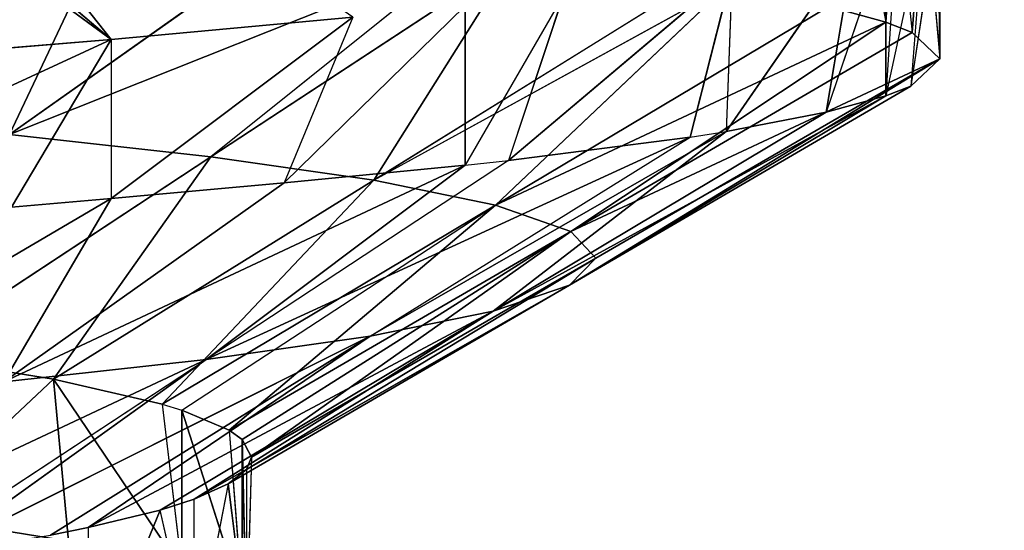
# Model space of a CAD drawing. Extents: x 186 to 416, y 0 to 124.
# Tile 296 of 656: x 247.121 to 247.663, y 119.978 to 120.259. Entities that reach past the tile are written whole.
import ezdxf

# ---------------------------------------------------------------- set-up
doc = ezdxf.new("R2010")
doc.units = 0
doc.header["$LTSCALE"] = 25.4
doc.layers.get('0').update_dxf_attribs({"color": 13, "linetype": 'CONTINUOUS'})

# ---------------------------------------------------------------- blocks, each defined once
blk = doc.blocks.new('PILLS-I-PLAFON-8266-8272_0')
at = {"color": 250}
for p, q in [((62.09378, 52.31308, 4.01343), (61.86353, 52.5449, 4.11979)), ((62.09378, 52.31308, 4.01343), (61.86353, 52.5449, 4.11979)), ((62.09378, 52.31308, 4.01343), (61.9173, 52.49743, 4.02809)), ((62.09378, 52.31308, 4.01343), (61.9173, 52.49743, 4.02809)), ((62.09378, 52.31308, 4.01343), (62.03884, 52.37579, 4.10565)), ((62.03884, 52.37579, 4.10565), (62.09378, 52.31308, 4.10093)), ((61.79632, 52.07808, 3.79546), (62.09378, 52.31308, 4.01343)), ((61.79632, 52.07808, 3.79546), (62.09378, 52.31308, 4.01343)), ((61.83193, 52.0347, 3.79156), (62.09378, 52.31308, 4.01343)), ((61.83193, 52.0347, 3.79156), (62.09378, 52.31308, 4.01343)), ((62.09378, 52.31308, 4.10093), (61.89906, 52.24792, 4.21502)), ((62.09378, 52.31308, 4.10093), (61.89906, 52.24792, 4.21502)), ((61.91073, 51.92588, 3.78245), (62.09378, 52.31308, 4.01343)), ((61.91073, 51.92588, 3.78245), (62.09378, 52.31308, 4.01343)), ((62.09378, 52.31308, 4.10093), (62.03466, 52.08009, 4.20168)), ((62.09378, 52.31308, 4.10093), (62.03466, 52.08009, 4.20168)), ((62.22683, 52.13478, 4.0012), (62.09378, 52.31308, 4.10093)), ((62.22683, 52.13478, 4.0012), (62.09378, 52.31308, 4.01343)), ((62.09378, 52.31308, 4.01343), (62.09378, 52.31308, 4.10093)), ((62.22683, 52.13478, 4.0012), (62.09378, 52.31308, 4.01343)), ((62.09378, 52.31308, 4.10093), (62.18903, 52.1899, 4.09231)), ((62.18903, 52.1899, 4.09231), (62.03466, 52.08009, 4.20168)), ((62.18903, 52.1899, 4.09231), (62.03466, 52.08009, 4.20168)), ((62.22683, 52.13478, 4.0012), (62.18903, 52.1899, 4.09231)), ((62.28875, 52.03464, 3.995), (62.18903, 52.1899, 4.09231)), ((62.18903, 52.1899, 4.09231), (62.28875, 52.03464, 4.0825)), ((62.18903, 52.1899, 4.09231), (62.28875, 52.03464, 4.0825)), ((62.28875, 52.03464, 4.0825), (62.03466, 52.08009, 4.20168)), ((62.03466, 52.08009, 4.20168), (62.14617, 51.9016, 4.18933)), ((62.03466, 52.08009, 4.20168), (62.14617, 51.9016, 4.18933)), ((62.28875, 52.03464, 4.0825), (62.03466, 52.08009, 4.20168)), ((62.28875, 52.03464, 4.0825), (62.14617, 51.9016, 4.18933)), ((62.34278, 51.9344, 3.989), (62.28875, 52.03464, 4.0825)), ((62.28875, 52.03464, 4.0825), (62.31255, 51.9922, 4.07996)), ((62.28875, 52.03464, 3.995), (62.28875, 52.03464, 4.0825)), ((62.31255, 51.9922, 4.07996), (62.14617, 51.9016, 4.18933)), ((62.43576, 51.71725, 3.97601), (62.31255, 51.9922, 4.07996)), ((62.31255, 51.9922, 4.07996), (62.4125, 51.7789, 4.0672)), ((62.43576, 51.71725, 3.97601), (62.31255, 51.9922, 4.07996)), ((62.34278, 51.9344, 3.989), (62.31255, 51.9922, 4.07996)), ((62.31255, 51.9922, 4.07996), (62.4125, 51.7789, 4.0672)), ((62.14617, 51.9016, 4.18933), (61.88876, 51.95824, 4.31006)), ((62.14617, 51.9016, 4.18933), (61.88876, 51.95824, 4.31006)), ((61.9798, 51.81101, 4.29871), (62.14617, 51.9016, 4.18933)), ((61.99671, 51.77908, 4.29634), (62.14617, 51.9016, 4.18933)), ((62.23642, 51.70902, 4.17657), (62.14617, 51.9016, 4.18933)), ((62.14617, 51.9016, 4.18933), (62.4125, 51.7789, 4.0672)), ((62.14617, 51.9016, 4.18933), (62.4125, 51.7789, 4.0672)), ((62.23642, 51.70902, 4.17657), (62.14617, 51.9016, 4.18933)), ((61.99671, 51.77908, 4.29634), (62.23642, 51.70902, 4.17657)), ((61.99671, 51.77908, 4.29634), (62.23642, 51.70902, 4.17657)), ((62.23642, 51.70902, 4.17657), (62.4125, 51.7789, 4.0672)), ((62.4125, 51.7789, 4.0672), (62.4324, 51.72658, 4.06407)), ((62.43576, 51.71725, 3.97601), (62.4125, 51.7789, 4.0672)), ((62.23642, 51.70902, 4.17657), (62.4324, 51.72658, 4.06407)), ((62.30405, 51.50209, 4.16286), (62.4324, 51.72658, 4.06407)), ((62.30405, 51.50209, 4.16286), (62.4324, 51.72658, 4.06407)), ((62.50293, 51.4855, 3.96214), (62.4324, 51.72658, 4.06407)), ((62.4324, 51.72658, 4.06407), (62.48742, 51.5497, 4.05348)), ((62.43576, 51.71725, 3.97601), (62.4324, 51.72658, 4.06407)), ((62.50293, 51.4855, 3.96214), (62.4324, 51.72658, 4.06407)), ((62.4324, 51.72658, 4.06407), (62.48742, 51.5497, 4.05348)), ((62.06033, 51.63914, 4.28595), (62.23642, 51.70902, 4.17657)), ((62.06033, 51.63914, 4.28595), (62.23642, 51.70902, 4.17657)), ((62.23642, 51.70902, 4.17657), (62.08117, 51.5836, 4.28182)), ((62.23642, 51.70902, 4.17657), (62.08117, 51.5836, 4.28182)), ((62.30405, 51.50209, 4.16286), (62.23642, 51.70902, 4.17657)), ((62.30405, 51.50209, 4.16286), (62.23642, 51.70902, 4.17657)), ((62.08117, 51.5836, 4.28182), (62.06033, 51.63914, 4.28595)), ((62.08117, 51.5836, 4.28182), (62.08117, 51.5836, 4.36932)), ((62.08117, 51.5836, 4.36932), (62.12069, 51.45448, 4.27223)), ((62.12069, 51.45448, 4.27223), (62.08117, 51.5836, 4.28182)), ((62.08117, 51.5836, 4.36932), (62.12069, 51.45448, 4.27223)), ((62.30405, 51.50209, 4.16286), (62.08117, 51.5836, 4.28182)), ((62.12069, 51.45448, 4.27223), (62.08117, 51.5836, 4.28182)), ((62.30405, 51.50209, 4.16286), (62.08117, 51.5836, 4.28182)), ((62.30405, 51.50209, 4.16286), (62.48742, 51.5497, 4.05348)), ((62.30405, 51.50209, 4.16286), (62.48742, 51.5497, 4.05348)), ((62.52037, 51.39825, 3.95692), (62.48742, 51.5497, 4.05348)), ((62.48742, 51.5497, 4.05348), (62.52037, 51.39825, 4.04442)), ((62.50293, 51.4855, 3.96214), (62.48742, 51.5497, 4.05348)), ((62.48742, 51.5497, 4.05348), (62.52037, 51.39825, 4.04442)), ((62.12069, 51.45448, 4.27223), (62.30405, 51.50209, 4.16286)), ((62.12069, 51.45448, 4.27223), (62.30405, 51.50209, 4.16286)), ((62.30405, 51.50209, 4.16286), (62.13943, 51.37353, 4.26622)), ((62.30405, 51.50209, 4.16286), (62.13943, 51.37353, 4.26622)), ((62.52037, 51.39825, 4.04442), (62.30405, 51.50209, 4.16286)), ((62.30405, 51.50209, 4.16286), (62.34608, 51.28494, 4.14847)), ((62.30405, 51.50209, 4.16286), (62.34608, 51.28494, 4.14847)), ((62.52037, 51.39825, 4.04442), (62.30405, 51.50209, 4.16286)), ((62.13943, 51.37353, 4.35372), (62.12069, 51.45448, 4.27223)), ((62.13943, 51.37353, 4.26622), (62.12069, 51.45448, 4.27223)), ((62.52037, 51.39825, 4.04442), (62.34608, 51.28494, 4.14847)), ((62.52037, 51.39825, 4.04442), (62.34608, 51.28494, 4.14847)), ((62.54127, 51.2439, 3.94769), (62.52037, 51.39825, 4.04442)), ((62.52584, 51.3656, 3.95497), (62.52037, 51.39825, 4.04442)), ((62.52037, 51.39825, 3.95692), (62.52037, 51.39825, 4.04442)), ((62.52037, 51.39825, 4.04442), (62.53397, 51.30918, 4.03909)), ((62.13943, 51.37353, 4.35372), (62.13943, 51.37353, 4.26622)), ((62.1582, 51.2607, 4.25784), (62.13943, 51.37353, 4.35372)), ((62.34608, 51.28494, 4.14847), (62.13943, 51.37353, 4.26622)), ((62.1582, 51.2607, 4.25784), (62.13943, 51.37353, 4.26622)), ((62.34608, 51.28494, 4.14847), (62.13943, 51.37353, 4.26622)), ((62.53397, 51.30918, 4.03909), (62.34608, 51.28494, 4.14847)), ((62.53397, 51.30918, 4.03909), (62.34608, 51.28494, 4.14847)), ((62.54127, 51.2439, 3.94769), (62.53397, 51.30918, 4.03909)), ((62.54903, 51.1211, 3.94034), (62.53397, 51.30918, 4.03909)), ((62.53397, 51.30918, 4.03909), (62.55, 51.05964, 4.02416)), ((62.53397, 51.30918, 4.03909), (62.55, 51.05964, 4.02416)), ((62.34608, 51.28494, 4.14847), (62.1582, 51.2607, 4.25784)), ((62.34608, 51.28494, 4.14847), (62.1582, 51.2607, 4.25784)), ((62.34608, 51.28494, 4.14847), (62.16825, 51.15433, 4.24994)), ((62.34608, 51.28494, 4.14847), (62.16825, 51.15433, 4.24994)), ((62.36055, 51.06243, 4.13372), (62.34608, 51.28494, 4.14847)), ((62.34608, 51.28494, 4.14847), (62.55, 51.05964, 4.02416)), ((62.34608, 51.28494, 4.14847), (62.55, 51.05964, 4.02416)), ((62.36055, 51.06243, 4.13372), (62.34608, 51.28494, 4.14847)), ((62.1582, 51.2607, 4.25784), (62.16825, 51.15433, 4.33744)), ((62.16825, 51.15433, 4.24994), (62.1582, 51.2607, 4.25784)), ((62.16594, 50.93231, 4.23346), (62.16825, 51.15433, 4.33744)), ((62.16594, 50.93231, 4.23346), (62.16825, 51.15433, 4.33744)), ((62.16825, 51.15433, 4.24994), (62.16825, 51.15433, 4.33744)), ((62.17111, 51.06213, 4.2431), (62.16825, 51.15433, 4.33744)), ((62.36055, 51.06243, 4.13372), (62.16825, 51.15433, 4.24994)), ((62.17111, 51.06213, 4.2431), (62.16825, 51.15433, 4.24994)), ((62.36055, 51.06243, 4.13372), (62.16825, 51.15433, 4.24994)), ((62.54903, 51.1211, 3.94034), (62.55, 51.05964, 4.02416)), ((62.16594, 50.93231, 4.23346), (62.17111, 51.06213, 4.2431)), ((62.16594, 50.93231, 4.23346), (62.17111, 51.06213, 4.2431)), ((62.36055, 51.06243, 4.13372), (62.17111, 51.06213, 4.2431)), ((62.36055, 51.06243, 4.13372), (62.17111, 51.06213, 4.2431)), ((62.34678, 50.83985, 4.11897), (62.17111, 51.06213, 4.2431)), ((62.34678, 50.83985, 4.11897), (62.17111, 51.06213, 4.2431)), ((62.34678, 50.83985, 4.11897), (62.36055, 51.06243, 4.13372)), ((62.34678, 50.83985, 4.11897), (62.36055, 51.06243, 4.13372)), ((62.34678, 50.83985, 4.11897), (62.55, 51.05964, 4.02416)), ((62.34678, 50.83985, 4.11897), (62.55, 51.05964, 4.02416)), ((62.36055, 51.06243, 4.13372), (62.55, 51.05964, 4.02416)), ((62.36055, 51.06243, 4.13372), (62.55, 51.05964, 4.02416)), ((62.55, 51.05964, 4.02416), (62.53474, 50.8162, 4.0096)), ((62.55, 51.05964, 4.02416), (62.53474, 50.8162, 4.0096)), ((62.54125, 50.87514, 3.92562), (62.55, 51.05964, 4.02416)), ((62.54902, 50.99794, 3.93297), (62.55, 51.05964, 4.02416)), ((62.55, 51.05964, 3.93666), (62.55, 51.05964, 4.02416)), ((62.13264, 50.71407, 4.21725), (62.16594, 50.93231, 4.32096)), ((62.13264, 50.71407, 4.21725), (62.16594, 50.93231, 4.32096)), ((62.15882, 50.8635, 4.22835), (62.16594, 50.93231, 4.32096)), ((62.15882, 50.8635, 4.22835), (62.16594, 50.93231, 4.23346)), ((62.16594, 50.93231, 4.23346), (62.16594, 50.93231, 4.32096)), ((62.16594, 50.93231, 4.23346), (62.34678, 50.83985, 4.11897)), ((62.16594, 50.93231, 4.23346), (62.34678, 50.83985, 4.11897)), ((62.54125, 50.87514, 3.92562), (62.53474, 50.8162, 4.0096)), ((62.13264, 50.71407, 4.21725), (62.15882, 50.8635, 4.22835)), ((62.13264, 50.71407, 4.21725), (62.15882, 50.8635, 4.22835)), ((62.30542, 50.6225, 4.10457), (62.15882, 50.8635, 4.22835)), ((62.34678, 50.83985, 4.11897), (62.15882, 50.8635, 4.22835)), ((62.30542, 50.6225, 4.10457), (62.15882, 50.8635, 4.22835)), ((62.34678, 50.83985, 4.11897), (62.15882, 50.8635, 4.22835)), ((62.34678, 50.83985, 4.11897), (62.30542, 50.6225, 4.10457)), ((62.34678, 50.83985, 4.11897), (62.30542, 50.6225, 4.10457)), ((62.52037, 50.72103, 4.0039), (62.34678, 50.83985, 4.11897)), ((62.34678, 50.83985, 4.11897), (62.53474, 50.8162, 4.0096)), ((62.34678, 50.83985, 4.11897), (62.53474, 50.8162, 4.0096)), ((62.52037, 50.72103, 4.0039), (62.34678, 50.83985, 4.11897)), ((62.53474, 50.8162, 4.0096), (62.52037, 50.72103, 4.0039)), ((62.52581, 50.75344, 3.91834), (62.53474, 50.8162, 4.0096)), ((62.52581, 50.75344, 3.91834), (62.52037, 50.72103, 4.0039)), ((62.52037, 50.72103, 4.0039), (62.30542, 50.6225, 4.10457)), ((62.52037, 50.72103, 4.0039), (62.30542, 50.6225, 4.10457)), ((62.52037, 50.72103, 4.0039), (62.48893, 50.57546, 3.9952)), ((62.52037, 50.72103, 4.0039), (62.48893, 50.57546, 3.9952)), ((62.50288, 50.63354, 3.91117), (62.52037, 50.72103, 4.0039)), ((62.52037, 50.72103, 3.9164), (62.52037, 50.72103, 4.0039)), ((62.0621, 50.4846, 4.20021), (62.13264, 50.71407, 4.30475)), ((62.0621, 50.4846, 4.20021), (62.13264, 50.71407, 4.30475)), ((62.12191, 50.66954, 4.21395), (62.13264, 50.71407, 4.21725)), ((62.12191, 50.66954, 4.21395), (62.13264, 50.71407, 4.30475)), ((62.13264, 50.71407, 4.21725), (62.13264, 50.71407, 4.30475)), ((62.13264, 50.71407, 4.21725), (62.30542, 50.6225, 4.10457)), ((62.0621, 50.4846, 4.20021), (62.12191, 50.66954, 4.21395)), ((62.0621, 50.4846, 4.20021), (62.12191, 50.66954, 4.21395)), ((62.12191, 50.66954, 4.21395), (62.30542, 50.6225, 4.10457)), ((62.12191, 50.66954, 4.21395), (62.23839, 50.41526, 4.09084)), ((62.12191, 50.66954, 4.21395), (62.23839, 50.41526, 4.09084)), ((62.23839, 50.41526, 4.09084), (62.30542, 50.6225, 4.10457)), ((62.23839, 50.41526, 4.09084), (62.30542, 50.6225, 4.10457)), ((62.48893, 50.57546, 3.9952), (62.30542, 50.6225, 4.10457)), ((62.30542, 50.6225, 4.10457), (62.4324, 50.3927, 3.98426)), ((62.30542, 50.6225, 4.10457), (62.4324, 50.3927, 3.98426)), ((62.48893, 50.57546, 3.9952), (62.30542, 50.6225, 4.10457)), ((62.0621, 50.4846, 4.20021), (62.07027, 50.50584, 4.28929)), ((62.0621, 50.4846, 4.20021), (62.07027, 50.50584, 4.28929)), ((61.9823, 50.3129, 4.18746), (62.0621, 50.4846, 4.20021)), ((62.0621, 50.4846, 4.20021), (61.9823, 50.3129, 4.27496)), ((62.0621, 50.4846, 4.20021), (61.9823, 50.3129, 4.27496)), ((61.9823, 50.3129, 4.18746), (62.0621, 50.4846, 4.20021)), ((62.23839, 50.41526, 4.09084), (62.0621, 50.4846, 4.20021)), ((62.0621, 50.4846, 4.20021), (62.14867, 50.22228, 4.07805)), ((62.0621, 50.4846, 4.20021), (62.14867, 50.22228, 4.07805)), ((62.23839, 50.41526, 4.09084), (62.0621, 50.4846, 4.20021)), ((62.14867, 50.22228, 4.07805), (62.23839, 50.41526, 4.09084)), ((62.14867, 50.22228, 4.07805), (62.23839, 50.41526, 4.09084)), ((62.31531, 50.13218, 3.96867), (62.23839, 50.41526, 4.09084)), ((62.23839, 50.41526, 4.09084), (62.4324, 50.3927, 3.98426)), ((62.23839, 50.41526, 4.09084), (62.41469, 50.34593, 3.98146)), ((62.31531, 50.13218, 3.96867), (62.23839, 50.41526, 4.09084)), ((61.9823, 50.3129, 4.18746), (62.14867, 50.22228, 4.07805)), ((61.9823, 50.3129, 4.18746), (62.14867, 50.22228, 4.07805)), ((62.03773, 50.04353, 4.06571), (62.14867, 50.22228, 4.07805)), ((62.03773, 50.04353, 4.06571), (62.14867, 50.22228, 4.07805)), ((62.28875, 50.08464, 3.96583), (62.14867, 50.22228, 4.07805)), ((62.31531, 50.13218, 3.96867), (62.14867, 50.22228, 4.07805)), ((62.28875, 50.08464, 3.96583), (62.03773, 50.04353, 4.06571)), ((62.28875, 50.08464, 3.96583), (62.03773, 50.04353, 4.06571)), ((62.09378, 49.8062, 3.9474), (62.03773, 50.04353, 4.06571)), ((62.19244, 49.93419, 3.95634), (62.03773, 50.04353, 4.06571)), ((62.09378, 49.8062, 3.9474), (62.03773, 50.04353, 4.06571)), ((62.19244, 49.93419, 3.95634), (62.03773, 50.04353, 4.06571))]:
    blk.add_line(p, q, dxfattribs=at)
mesh = blk.add_polyface(dxfattribs=at)
corners = [(61.86353, 52.5449, 4.11979), (62.03884, 52.37579, 4.10565), (62.09378, 52.31308, 4.01343)]
mesh.append_faces([[corners[k] for k in face] for face in [(0, 1, 2)]], dxfattribs={"color": 250})
mesh = blk.add_polyface(dxfattribs=at)
corners = [(61.86353, 52.5449, 4.11979), (62.09378, 52.31308, 4.01343), (61.9173, 52.49743, 4.02809)]
mesh.append_faces([[corners[k] for k in face] for face in [(0, 1, 2)]], dxfattribs={"color": 250})
mesh = blk.add_polyface(dxfattribs=at)
corners = [(62.09378, 52.31308, 4.01343), (61.79632, 52.07808, 3.79546), (61.9173, 52.49743, 4.02809)]
mesh.append_faces([[corners[k] for k in face] for face in [(0, 1, 2)]], dxfattribs={"color": 250})
mesh = blk.add_polyface(dxfattribs=at)
corners = [(62.09378, 52.31308, 4.10093), (62.03884, 52.37579, 4.10565), (61.89906, 52.24792, 4.21502)]
mesh.append_faces([[corners[k] for k in face] for face in [(0, 1, 2)]], dxfattribs={"color": 250})
mesh = blk.add_polyface(dxfattribs=at)
corners = [(62.09378, 52.31308, 4.01343), (61.83193, 52.0347, 3.79156), (61.79632, 52.07808, 3.79546)]
mesh.append_faces([[corners[k] for k in face] for face in [(0, 1, 2)]], dxfattribs={"color": 250})
mesh = blk.add_polyface(dxfattribs=at)
corners = [(62.09378, 52.31308, 4.01343), (61.91073, 51.92588, 3.78245), (61.83193, 52.0347, 3.79156)]
mesh.append_faces([[corners[k] for k in face] for face in [(0, 1, 2)]], dxfattribs={"color": 250})
mesh = blk.add_polyface(dxfattribs=at)
corners = [(62.09378, 52.31308, 4.10093), (61.89906, 52.24792, 4.21502), (62.03466, 52.08009, 4.20168)]
mesh.append_faces([[corners[k] for k in face] for face in [(0, 1, 2)]], dxfattribs={"color": 250})
mesh = blk.add_polyface(dxfattribs=at)
corners = [(62.22683, 52.13478, 4.0012), (61.91073, 51.92588, 3.78245), (62.09378, 52.31308, 4.01343)]
mesh.append_faces([[corners[k] for k in face] for face in [(0, 1, 2)]], dxfattribs={"color": 250})
mesh = blk.add_polyface(dxfattribs=at)
corners = [(62.18903, 52.1899, 4.09231), (62.09378, 52.31308, 4.10093), (62.03466, 52.08009, 4.20168)]
mesh.append_faces([[corners[k] for k in face] for face in [(0, 1, 2)]], dxfattribs={"color": 250})
mesh = blk.add_polyface(dxfattribs=at)
corners = [(62.09378, 52.31308, 4.10093), (62.22683, 52.13478, 4.0012), (62.09378, 52.31308, 4.01343)]
mesh.append_faces([[corners[k] for k in face] for face in [(0, 1, 2)]], dxfattribs={"color": 250})
mesh = blk.add_polyface(dxfattribs=at)
corners = [(62.28875, 52.03464, 4.0825), (62.18903, 52.1899, 4.09231), (62.03466, 52.08009, 4.20168)]
mesh.append_faces([[corners[k] for k in face] for face in [(0, 1, 2)]], dxfattribs={"color": 250})
mesh = blk.add_polyface(dxfattribs=at)
corners = [(62.18903, 52.1899, 4.09231), (62.28875, 52.03464, 4.0825), (62.28875, 52.03464, 3.995)]
mesh.append_faces([[corners[k] for k in face] for face in [(0, 1, 2)]], dxfattribs={"color": 250})
mesh = blk.add_polyface(dxfattribs=at)
corners = [(62.14617, 51.9016, 4.18933), (62.03466, 52.08009, 4.20168), (61.88876, 51.95824, 4.31006)]
mesh.append_faces([[corners[k] for k in face] for face in [(0, 1, 2)]], dxfattribs={"color": 250})
mesh = blk.add_polyface(dxfattribs=at)
corners = [(62.28875, 52.03464, 4.0825), (62.03466, 52.08009, 4.20168), (62.14617, 51.9016, 4.18933)]
mesh.append_faces([[corners[k] for k in face] for face in [(0, 1, 2)]], dxfattribs={"color": 250})
mesh = blk.add_polyface(dxfattribs=at)
corners = [(62.4125, 51.7789, 4.0672), (62.31255, 51.9922, 4.07996), (62.14617, 51.9016, 4.18933)]
mesh.append_faces([[corners[k] for k in face] for face in [(0, 1, 2)]], dxfattribs={"color": 250})
mesh = blk.add_polyface(dxfattribs=at)
corners = [(62.31255, 51.9922, 4.07996), (62.4125, 51.7789, 4.0672), (62.43576, 51.71725, 3.97601)]
mesh.append_faces([[corners[k] for k in face] for face in [(0, 1, 2)]], dxfattribs={"color": 250})
mesh = blk.add_polyface(dxfattribs=at)
corners = [(62.31255, 51.9922, 4.07996), (62.43576, 51.71725, 3.97601), (62.34278, 51.9344, 3.989)]
mesh.append_faces([[corners[k] for k in face] for face in [(0, 1, 2)]], dxfattribs={"color": 250})
mesh = blk.add_polyface(dxfattribs=at)
corners = [(62.14617, 51.9016, 4.18933), (61.88876, 51.95824, 4.31006), (61.9798, 51.81101, 4.29871)]
mesh.append_faces([[corners[k] for k in face] for face in [(0, 1, 2)]], dxfattribs={"color": 250})
mesh = blk.add_polyface(dxfattribs=at)
corners = [(62.23642, 51.70902, 4.17657), (62.14617, 51.9016, 4.18933), (61.99671, 51.77908, 4.29634)]
mesh.append_faces([[corners[k] for k in face] for face in [(0, 1, 2)]], dxfattribs={"color": 250})
mesh = blk.add_polyface(dxfattribs=at)
corners = [(62.4125, 51.7789, 4.0672), (62.14617, 51.9016, 4.18933), (62.23642, 51.70902, 4.17657)]
mesh.append_faces([[corners[k] for k in face] for face in [(0, 1, 2)]], dxfattribs={"color": 250})
mesh = blk.add_polyface(dxfattribs=at)
corners = [(62.23642, 51.70902, 4.17657), (61.99671, 51.77908, 4.29634), (62.06033, 51.63914, 4.28595)]
mesh.append_faces([[corners[k] for k in face] for face in [(0, 1, 2)]], dxfattribs={"color": 250})
mesh = blk.add_polyface(dxfattribs=at)
corners = [(62.4324, 51.72658, 4.06407), (62.23642, 51.70902, 4.17657), (62.30405, 51.50209, 4.16286)]
mesh.append_faces([[corners[k] for k in face] for face in [(0, 1, 2)]], dxfattribs={"color": 250})
mesh = blk.add_polyface(dxfattribs=at)
corners = [(62.48742, 51.5497, 4.05348), (62.4324, 51.72658, 4.06407), (62.30405, 51.50209, 4.16286)]
mesh.append_faces([[corners[k] for k in face] for face in [(0, 1, 2)]], dxfattribs={"color": 250})
mesh = blk.add_polyface(dxfattribs=at)
corners = [(62.4324, 51.72658, 4.06407), (62.48742, 51.5497, 4.05348), (62.50293, 51.4855, 3.96214)]
mesh.append_faces([[corners[k] for k in face] for face in [(0, 1, 2)]], dxfattribs={"color": 250})
mesh = blk.add_polyface(dxfattribs=at)
corners = [(62.4324, 51.72658, 4.06407), (62.50293, 51.4855, 3.96214), (62.43576, 51.71725, 3.97601)]
mesh.append_faces([[corners[k] for k in face] for face in [(0, 1, 2)]], dxfattribs={"color": 250})
mesh = blk.add_polyface(dxfattribs=at)
corners = [(62.23642, 51.70902, 4.17657), (62.06033, 51.63914, 4.28595), (62.08117, 51.5836, 4.28182)]
mesh.append_faces([[corners[k] for k in face] for face in [(0, 1, 2)]], dxfattribs={"color": 250})
mesh = blk.add_polyface(dxfattribs=at)
corners = [(62.30405, 51.50209, 4.16286), (62.23642, 51.70902, 4.17657), (62.08117, 51.5836, 4.28182)]
mesh.append_faces([[corners[k] for k in face] for face in [(0, 1, 2)]], dxfattribs={"color": 250})
mesh = blk.add_polyface(dxfattribs=at)
corners = [(62.08117, 51.5836, 4.36932), (62.12069, 51.45448, 4.27223), (62.08117, 51.5836, 4.28182)]
mesh.append_faces([[corners[k] for k in face] for face in [(0, 1, 2)]], dxfattribs={"color": 250})
mesh = blk.add_polyface(dxfattribs=at)
corners = [(62.08117, 51.5836, 4.36932), (62.13943, 51.37353, 4.35372), (62.12069, 51.45448, 4.27223)]
mesh.append_faces([[corners[k] for k in face] for face in [(0, 1, 2)]], dxfattribs={"color": 250})
mesh = blk.add_polyface(dxfattribs=at)
corners = [(62.30405, 51.50209, 4.16286), (62.08117, 51.5836, 4.28182), (62.12069, 51.45448, 4.27223)]
mesh.append_faces([[corners[k] for k in face] for face in [(0, 1, 2)]], dxfattribs={"color": 250})
mesh = blk.add_polyface(dxfattribs=at)
corners = [(62.52037, 51.39825, 4.04442), (62.48742, 51.5497, 4.05348), (62.30405, 51.50209, 4.16286)]
mesh.append_faces([[corners[k] for k in face] for face in [(0, 1, 2)]], dxfattribs={"color": 250})
mesh = blk.add_polyface(dxfattribs=at)
corners = [(62.48742, 51.5497, 4.05348), (62.52037, 51.39825, 4.04442), (62.52037, 51.39825, 3.95692)]
mesh.append_faces([[corners[k] for k in face] for face in [(0, 1, 2)]], dxfattribs={"color": 250})
mesh = blk.add_polyface(dxfattribs=at)
corners = [(62.30405, 51.50209, 4.16286), (62.12069, 51.45448, 4.27223), (62.13943, 51.37353, 4.26622)]
mesh.append_faces([[corners[k] for k in face] for face in [(0, 1, 2)]], dxfattribs={"color": 250})
mesh = blk.add_polyface(dxfattribs=at)
corners = [(62.34608, 51.28494, 4.14847), (62.30405, 51.50209, 4.16286), (62.13943, 51.37353, 4.26622)]
mesh.append_faces([[corners[k] for k in face] for face in [(0, 1, 2)]], dxfattribs={"color": 250})
mesh = blk.add_polyface(dxfattribs=at)
corners = [(62.52037, 51.39825, 4.04442), (62.30405, 51.50209, 4.16286), (62.34608, 51.28494, 4.14847)]
mesh.append_faces([[corners[k] for k in face] for face in [(0, 1, 2)]], dxfattribs={"color": 250})
mesh = blk.add_polyface(dxfattribs=at)
corners = [(62.53397, 51.30918, 4.03909), (62.52037, 51.39825, 4.04442), (62.34608, 51.28494, 4.14847)]
mesh.append_faces([[corners[k] for k in face] for face in [(0, 1, 2)]], dxfattribs={"color": 250})
mesh = blk.add_polyface(dxfattribs=at)
corners = [(62.13943, 51.37353, 4.35372), (62.16825, 51.15433, 4.33744), (62.1582, 51.2607, 4.25784)]
mesh.append_faces([[corners[k] for k in face] for face in [(0, 1, 2)]], dxfattribs={"color": 250})
mesh = blk.add_polyface(dxfattribs=at)
corners = [(62.34608, 51.28494, 4.14847), (62.13943, 51.37353, 4.26622), (62.1582, 51.2607, 4.25784)]
mesh.append_faces([[corners[k] for k in face] for face in [(0, 1, 2)]], dxfattribs={"color": 250})
mesh = blk.add_polyface(dxfattribs=at)
corners = [(62.55, 51.05964, 4.02416), (62.53397, 51.30918, 4.03909), (62.34608, 51.28494, 4.14847)]
mesh.append_faces([[corners[k] for k in face] for face in [(0, 1, 2)]], dxfattribs={"color": 250})
mesh = blk.add_polyface(dxfattribs=at)
corners = [(62.53397, 51.30918, 4.03909), (62.55, 51.05964, 4.02416), (62.54903, 51.1211, 3.94034)]
mesh.append_faces([[corners[k] for k in face] for face in [(0, 1, 2)]], dxfattribs={"color": 250})
mesh = blk.add_polyface(dxfattribs=at)
corners = [(62.34608, 51.28494, 4.14847), (62.1582, 51.2607, 4.25784), (62.16825, 51.15433, 4.24994)]
mesh.append_faces([[corners[k] for k in face] for face in [(0, 1, 2)]], dxfattribs={"color": 250})
mesh = blk.add_polyface(dxfattribs=at)
corners = [(62.36055, 51.06243, 4.13372), (62.34608, 51.28494, 4.14847), (62.16825, 51.15433, 4.24994)]
mesh.append_faces([[corners[k] for k in face] for face in [(0, 1, 2)]], dxfattribs={"color": 250})
mesh = blk.add_polyface(dxfattribs=at)
corners = [(62.55, 51.05964, 4.02416), (62.34608, 51.28494, 4.14847), (62.36055, 51.06243, 4.13372)]
mesh.append_faces([[corners[k] for k in face] for face in [(0, 1, 2)]], dxfattribs={"color": 250})
mesh = blk.add_polyface(dxfattribs=at)
corners = [(62.16825, 51.15433, 4.33744), (62.16594, 50.93231, 4.32096), (62.16594, 50.93231, 4.23346)]
mesh.append_faces([[corners[k] for k in face] for face in [(0, 1, 2)]], dxfattribs={"color": 250})
mesh = blk.add_polyface(dxfattribs=at)
corners = [(62.16825, 51.15433, 4.33744), (62.16594, 50.93231, 4.23346), (62.17111, 51.06213, 4.2431)]
mesh.append_faces([[corners[k] for k in face] for face in [(0, 1, 2)]], dxfattribs={"color": 250})
mesh = blk.add_polyface(dxfattribs=at)
corners = [(62.36055, 51.06243, 4.13372), (62.16825, 51.15433, 4.24994), (62.17111, 51.06213, 4.2431)]
mesh.append_faces([[corners[k] for k in face] for face in [(0, 1, 2)]], dxfattribs={"color": 250})
mesh = blk.add_polyface(dxfattribs=at)
corners = [(62.34678, 50.83985, 4.11897), (62.17111, 51.06213, 4.2431), (62.16594, 50.93231, 4.23346)]
mesh.append_faces([[corners[k] for k in face] for face in [(0, 1, 2)]], dxfattribs={"color": 250})
mesh = blk.add_polyface(dxfattribs=at)
corners = [(62.36055, 51.06243, 4.13372), (62.17111, 51.06213, 4.2431), (62.34678, 50.83985, 4.11897)]
mesh.append_faces([[corners[k] for k in face] for face in [(0, 1, 2)]], dxfattribs={"color": 250})
mesh = blk.add_polyface(dxfattribs=at)
corners = [(62.55, 51.05964, 4.02416), (62.36055, 51.06243, 4.13372), (62.34678, 50.83985, 4.11897)]
mesh.append_faces([[corners[k] for k in face] for face in [(0, 1, 2)]], dxfattribs={"color": 250})
mesh = blk.add_polyface(dxfattribs=at)
corners = [(62.55, 51.05964, 4.02416), (62.34678, 50.83985, 4.11897), (62.53474, 50.8162, 4.0096)]
mesh.append_faces([[corners[k] for k in face] for face in [(0, 1, 2)]], dxfattribs={"color": 250})
mesh = blk.add_polyface(dxfattribs=at)
corners = [(62.55, 51.05964, 4.02416), (62.53474, 50.8162, 4.0096), (62.54125, 50.87514, 3.92562)]
mesh.append_faces([[corners[k] for k in face] for face in [(0, 1, 2)]], dxfattribs={"color": 250})
mesh = blk.add_polyface(dxfattribs=at)
corners = [(62.16594, 50.93231, 4.32096), (62.13264, 50.71407, 4.30475), (62.13264, 50.71407, 4.21725)]
mesh.append_faces([[corners[k] for k in face] for face in [(0, 1, 2)]], dxfattribs={"color": 250})
mesh = blk.add_polyface(dxfattribs=at)
corners = [(62.16594, 50.93231, 4.32096), (62.13264, 50.71407, 4.21725), (62.15882, 50.8635, 4.22835)]
mesh.append_faces([[corners[k] for k in face] for face in [(0, 1, 2)]], dxfattribs={"color": 250})
mesh = blk.add_polyface(dxfattribs=at)
corners = [(62.34678, 50.83985, 4.11897), (62.16594, 50.93231, 4.23346), (62.15882, 50.8635, 4.22835)]
mesh.append_faces([[corners[k] for k in face] for face in [(0, 1, 2)]], dxfattribs={"color": 250})
mesh = blk.add_polyface(dxfattribs=at)
corners = [(62.30542, 50.6225, 4.10457), (62.15882, 50.8635, 4.22835), (62.13264, 50.71407, 4.21725)]
mesh.append_faces([[corners[k] for k in face] for face in [(0, 1, 2)]], dxfattribs={"color": 250})
mesh = blk.add_polyface(dxfattribs=at)
corners = [(62.34678, 50.83985, 4.11897), (62.15882, 50.8635, 4.22835), (62.30542, 50.6225, 4.10457)]
mesh.append_faces([[corners[k] for k in face] for face in [(0, 1, 2)]], dxfattribs={"color": 250})
mesh = blk.add_polyface(dxfattribs=at)
corners = [(62.52037, 50.72103, 4.0039), (62.34678, 50.83985, 4.11897), (62.30542, 50.6225, 4.10457)]
mesh.append_faces([[corners[k] for k in face] for face in [(0, 1, 2)]], dxfattribs={"color": 250})
mesh = blk.add_polyface(dxfattribs=at)
corners = [(62.53474, 50.8162, 4.0096), (62.34678, 50.83985, 4.11897), (62.52037, 50.72103, 4.0039)]
mesh.append_faces([[corners[k] for k in face] for face in [(0, 1, 2)]], dxfattribs={"color": 250})
mesh = blk.add_polyface(dxfattribs=at)
corners = [(62.52037, 50.72103, 4.0039), (62.30542, 50.6225, 4.10457), (62.48893, 50.57546, 3.9952)]
mesh.append_faces([[corners[k] for k in face] for face in [(0, 1, 2)]], dxfattribs={"color": 250})
mesh = blk.add_polyface(dxfattribs=at)
corners = [(62.52037, 50.72103, 4.0039), (62.48893, 50.57546, 3.9952), (62.50288, 50.63354, 3.91117)]
mesh.append_faces([[corners[k] for k in face] for face in [(0, 1, 2)]], dxfattribs={"color": 250})
mesh = blk.add_polyface(dxfattribs=at)
corners = [(62.13264, 50.71407, 4.30475), (62.07027, 50.50584, 4.28929), (62.0621, 50.4846, 4.20021)]
mesh.append_faces([[corners[k] for k in face] for face in [(0, 1, 2)]], dxfattribs={"color": 250})
mesh = blk.add_polyface(dxfattribs=at)
corners = [(62.13264, 50.71407, 4.30475), (62.0621, 50.4846, 4.20021), (62.12191, 50.66954, 4.21395)]
mesh.append_faces([[corners[k] for k in face] for face in [(0, 1, 2)]], dxfattribs={"color": 250})
mesh = blk.add_polyface(dxfattribs=at)
corners = [(62.23839, 50.41526, 4.09084), (62.12191, 50.66954, 4.21395), (62.0621, 50.4846, 4.20021)]
mesh.append_faces([[corners[k] for k in face] for face in [(0, 1, 2)]], dxfattribs={"color": 250})
mesh = blk.add_polyface(dxfattribs=at)
corners = [(62.30542, 50.6225, 4.10457), (62.12191, 50.66954, 4.21395), (62.23839, 50.41526, 4.09084)]
mesh.append_faces([[corners[k] for k in face] for face in [(0, 1, 2)]], dxfattribs={"color": 250})
mesh = blk.add_polyface(dxfattribs=at)
corners = [(62.4324, 50.3927, 3.98426), (62.30542, 50.6225, 4.10457), (62.23839, 50.41526, 4.09084)]
mesh.append_faces([[corners[k] for k in face] for face in [(0, 1, 2)]], dxfattribs={"color": 250})
mesh = blk.add_polyface(dxfattribs=at)
corners = [(62.48893, 50.57546, 3.9952), (62.30542, 50.6225, 4.10457), (62.4324, 50.3927, 3.98426)]
mesh.append_faces([[corners[k] for k in face] for face in [(0, 1, 2)]], dxfattribs={"color": 250})
mesh = blk.add_polyface(dxfattribs=at)
corners = [(62.07027, 50.50584, 4.28929), (62.05176, 50.45899, 4.37331), (61.9823, 50.3129, 4.27496)]
mesh.append_faces([[corners[k] for k in face] for face in [(0, 1, 2)]], dxfattribs={"color": 250})
mesh = blk.add_polyface(dxfattribs=at)
corners = [(62.07027, 50.50584, 4.28929), (61.9823, 50.3129, 4.27496), (62.0621, 50.4846, 4.20021)]
mesh.append_faces([[corners[k] for k in face] for face in [(0, 1, 2)]], dxfattribs={"color": 250})
mesh = blk.add_polyface(dxfattribs=at)
corners = [(62.0621, 50.4846, 4.20021), (61.9823, 50.3129, 4.27496), (61.9823, 50.3129, 4.18746)]
mesh.append_faces([[corners[k] for k in face] for face in [(0, 1, 2)]], dxfattribs={"color": 250})
mesh = blk.add_polyface(dxfattribs=at)
corners = [(62.14867, 50.22228, 4.07805), (62.0621, 50.4846, 4.20021), (61.9823, 50.3129, 4.18746)]
mesh.append_faces([[corners[k] for k in face] for face in [(0, 1, 2)]], dxfattribs={"color": 250})
mesh = blk.add_polyface(dxfattribs=at)
corners = [(62.23839, 50.41526, 4.09084), (62.0621, 50.4846, 4.20021), (62.14867, 50.22228, 4.07805)]
mesh.append_faces([[corners[k] for k in face] for face in [(0, 1, 2)]], dxfattribs={"color": 250})
mesh = blk.add_polyface(dxfattribs=at)
corners = [(62.05176, 50.45899, 4.37331), (61.9823, 50.3129, 4.36246), (61.9823, 50.3129, 4.27496)]
mesh.append_faces([[corners[k] for k in face] for face in [(0, 1, 2)]], dxfattribs={"color": 250})
mesh = blk.add_polyface(dxfattribs=at)
corners = [(62.31531, 50.13218, 3.96867), (62.23839, 50.41526, 4.09084), (62.14867, 50.22228, 4.07805)]
mesh.append_faces([[corners[k] for k in face] for face in [(0, 1, 2)]], dxfattribs={"color": 250})
mesh = blk.add_polyface(dxfattribs=at)
corners = [(62.41469, 50.34593, 3.98146), (62.23839, 50.41526, 4.09084), (62.31531, 50.13218, 3.96867)]
mesh.append_faces([[corners[k] for k in face] for face in [(0, 1, 2)]], dxfattribs={"color": 250})
mesh = blk.add_polyface(dxfattribs=at)
corners = [(62.14867, 50.22228, 4.07805), (61.9823, 50.3129, 4.18746), (62.03773, 50.04353, 4.06571)]
mesh.append_faces([[corners[k] for k in face] for face in [(0, 1, 2)]], dxfattribs={"color": 250})
mesh = blk.add_polyface(dxfattribs=at)
corners = [(62.28875, 50.08464, 3.96583), (62.14867, 50.22228, 4.07805), (62.03773, 50.04353, 4.06571)]
mesh.append_faces([[corners[k] for k in face] for face in [(0, 1, 2)]], dxfattribs={"color": 250})
mesh = blk.add_polyface(dxfattribs=at)
corners = [(62.28875, 50.08464, 3.96583), (62.03773, 50.04353, 4.06571), (62.19244, 49.93419, 3.95634)]
mesh.append_faces([[corners[k] for k in face] for face in [(0, 1, 2)]], dxfattribs={"color": 250})
mesh = blk.add_polyface(dxfattribs=at)
corners = [(62.09378, 49.8062, 3.9474), (62.03773, 50.04353, 4.06571), (61.90272, 49.87538, 4.05239)]
mesh.append_faces([[corners[k] for k in face] for face in [(0, 1, 2)]], dxfattribs={"color": 250})
mesh = blk.add_polyface(dxfattribs=at)
corners = [(62.19244, 49.93419, 3.95634), (62.03773, 50.04353, 4.06571), (62.09378, 49.8062, 3.9474)]
mesh.append_faces([[corners[k] for k in face] for face in [(0, 1, 2)]], dxfattribs={"color": 250})
mesh = blk.add_polyface(dxfattribs=at)
corners = [(62.09378, 49.8062, 3.9474), (61.90272, 49.87538, 4.05239), (62.0429, 49.74795, 3.94302)]
mesh.append_faces([[corners[k] for k in face] for face in [(0, 1, 2)]], dxfattribs={"color": 250})
mesh = blk.add_polyface(dxfattribs=at)
corners = [(77.6, 30.05964, 90.26167), (43.6, 30.05964, 0.26166), (43.6, 30.05964, 90.26167)]
mesh.append_faces([[corners[k] for k in face] for face in [(0, 1, 2)]], dxfattribs={"color": 250})
mesh = blk.add_polyface(dxfattribs=at)
corners = [(77.6, 30.05964, 90.26167), (77.6, 30.05964, 0.26166), (43.6, 30.05964, 0.26166)]
mesh.append_faces([[corners[k] for k in face] for face in [(0, 1, 2)]], dxfattribs={"color": 250})
mesh = blk.add_polyface(dxfattribs=at)
corners = [(40.6, 27.05964, 90.26167), (80.6, 27.05964, 0.26166), (80.6, 27.05964, 90.26167)]
mesh.append_faces([[corners[k] for k in face] for face in [(0, 1, 2)]], dxfattribs={"color": 250})
mesh = blk.add_polyface(dxfattribs=at)
corners = [(40.6, 27.05964, 90.26167), (40.6, 27.05964, 0.26166), (80.6, 27.05964, 0.26166)]
mesh.append_faces([[corners[k] for k in face] for face in [(0, 1, 2)]], dxfattribs={"color": 250})

msp = doc.modelspace()

# ---------------------------------------------------------------- block references
at = {"color": 0, "extrusion": (0, -1, -3.88578e-16)}
msp.add_blockref('PILLS-I-PLAFON-8266-8272_0', (185.07765, 1965.15091, -124.26167), dxfattribs=at)

doc.saveas('drawing.dxf')
